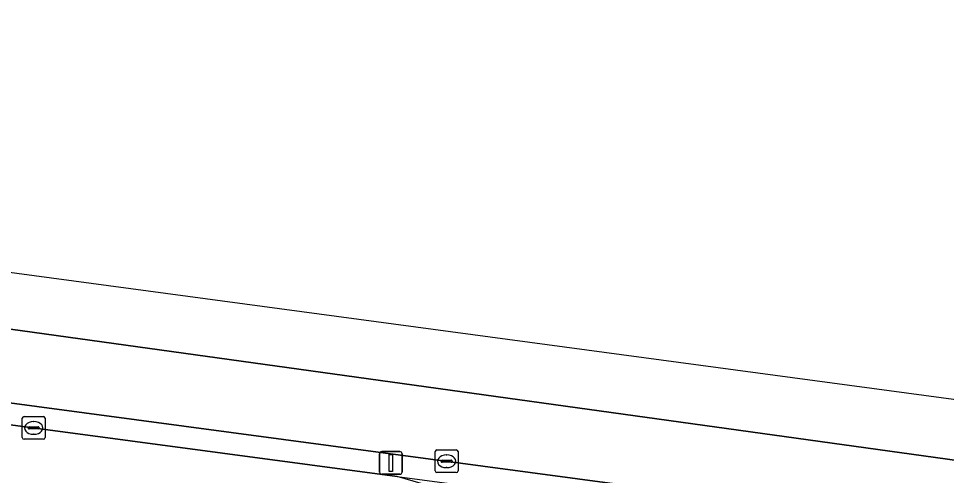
# Model space of a CAD drawing. Extents: x 161692 to 162379, y 380760 to 381678.
# Drawn here: x 161966.68 to 162007.45, y 381625.58 to 381645.63 of the extents above; entities that cross this region are included whole.
import ezdxf

# ---------------------------------------------------------------- set-up
doc = ezdxf.new("R2010")
doc.units = 0
for name, color, linetype in [('IMGEO_Berm_gesloten', 7, 'Continuous'), ('IMGEO_Kolk', 7, 'Continuous'), ('IMGEO_Lichtmast', 7, 'Continuous'), ('IMGEO_Rijbaan_lokaal_open', 7, 'Continuous'), ('IMGEO_Rijbaan_regionaal_gesloten', 7, 'Continuous')]:
    doc.layers.add(name, color=color, linetype=linetype)

msp = doc.modelspace()

# ---------------------------------------------------------------- linework, layer by layer
at = {"layer": 'IMGEO_Berm_gesloten'}
for points in [[(161890.813, 381637.741), (161901.841, 381636.406), (161983.32, 381625.528), (162000, 381623.301), (162000.482, 381623.237), (162019.095, 381620.749), (162029.275, 381619.389)], [(162030.983, 381620.121), (162000, 381624.262), (161910.977, 381636.152)]]:
    msp.add_lwpolyline(points, dxfattribs=at)
at = {"layer": 'IMGEO_Kolk'}
for p, q in [((161966.844, 381627.237), (161966.844, 381628.089)), ((161966.919, 381628.163), (161967.771, 381628.163)), ((161967.332, 381627.943), (161967.357, 381627.943)), ((161967.845, 381628.089), (161967.845, 381627.237)), ((161967.103, 381627.657), (161967.103, 381627.669)), ((161967.541, 381627.62), (161967.143, 381627.62)), ((161967.146, 381627.706), (161967.544, 381627.706)), ((161967.587, 381627.669), (161967.587, 381627.657)), ((161967.771, 381627.163), (161966.919, 381627.163)), ((161967.355, 381627.383), (161967.33, 381627.383)), ((161985.061, 381626.699), (161985.913, 381626.699)), ((161984.986, 381625.773), (161984.986, 381626.625)), ((161985.288, 381626.242), (161985.686, 381626.242)), ((161985.474, 381626.479), (161985.499, 381626.479)), ((161985.987, 381626.625), (161985.987, 381625.773)), ((161985.245, 381626.193), (161985.245, 381626.205)), ((161985.683, 381626.156), (161985.285, 381626.156)), ((161985.497, 381625.919), (161985.472, 381625.919)), ((161985.729, 381626.205), (161985.729, 381626.193)), ((161985.913, 381625.699), (161985.061, 381625.699))]:
    msp.add_line(p, q, dxfattribs=at)
for points in [[(161966.844, 381627.237), (161966.844, 381628.089)], [(161966.919, 381628.163), (161967.771, 381628.163)], [(161967.845, 381628.089), (161967.845, 381627.237)], [(161967.771, 381627.163), (161966.919, 381627.163)], [(161985.061, 381626.699), (161985.913, 381626.699)], [(161984.986, 381625.773), (161984.986, 381626.625)], [(161985.987, 381626.625), (161985.987, 381625.773)], [(161985.913, 381625.699), (161985.061, 381625.699)]]:
    msp.add_lwpolyline(points, dxfattribs=at)
for centre, radius, start, end in [((161966.921, 381628.087), 0.0765, 91.552, 178.448), ((161966.921, 381628.087), 0.0765, 91.552, 178.448), ((161967.769, 381628.087), 0.0765, 1.552, 88.448), ((161967.769, 381628.087), 0.0765, 1.552, 88.448), ((161967.143, 381627.666), 0.0403, 85.8775, 175.7526), ((161967.14, 381627.656), 0.0366, 178.938, 274.7102), ((161967.544, 381627.663), 0.043, 264.8664, 352.4533), ((161967.548, 381627.668), 0.0386, 1.7309, 96.639), ((161966.921, 381627.239), 0.0765, 181.552, 268.448), ((161966.921, 381627.239), 0.0765, 181.552, 268.448), ((161967.769, 381627.239), 0.0765, 271.552, 358.448), ((161967.769, 381627.239), 0.0765, 271.552, 358.448), ((161985.063, 381626.623), 0.0765, 91.552, 178.448), ((161985.063, 381626.623), 0.0765, 91.552, 178.448), ((161985.911, 381626.623), 0.0765, 1.552, 88.448), ((161985.911, 381626.623), 0.0765, 1.552, 88.448), ((161985.285, 381626.202), 0.0403, 85.8775, 175.7526), ((161985.69, 381626.204), 0.0386, 1.7309, 96.639), ((161985.282, 381626.192), 0.0366, 178.938, 274.7102), ((161985.686, 381626.199), 0.043, 264.8664, 352.4533), ((161985.063, 381625.775), 0.0765, 181.552, 268.448), ((161985.063, 381625.775), 0.0765, 181.552, 268.448), ((161985.911, 381625.775), 0.0765, 271.552, 358.448), ((161985.911, 381625.775), 0.0765, 271.552, 358.448)]:
    msp.add_arc(centre, radius, start, end, dxfattribs=at)
for centre, major_axis, ratio, start_param, end_param in [((161967.331, 381627.663), (-0.387, 0.002), 0.722429, 4.712389, 7.853982), ((161967.356, 381627.663), (-0.39, 0.002), 0.717154, 1.570796, 4.712389), ((161985.473, 381626.199), (-0.387, 0.002), 0.722429, 4.712389, 7.853982), ((161985.498, 381626.199), (-0.39, 0.002), 0.717154, 1.570796, 4.712389)]:
    msp.add_ellipse(centre, major_axis=major_axis, ratio=ratio, start_param=start_param, end_param=end_param, dxfattribs=at)
at = {"layer": 'IMGEO_Lichtmast'}
for p, q in [((161982.538, 381625.725), (161982.538, 381626.525)), ((161982.538, 381626.525), (161982.538, 381625.725)), ((161982.638, 381626.625), (161983.428, 381626.625)), ((161983.428, 381626.625), (161982.638, 381626.625)), ((161983.528, 381626.525), (161983.528, 381625.725)), ((161983.528, 381625.725), (161983.528, 381626.525)), ((161983.428, 381625.625), (161982.638, 381625.625)), ((161982.638, 381625.625), (161983.428, 381625.625))]:
    msp.add_line(p, q, dxfattribs=at)
msp.add_lwpolyline([(161982.958, 381626.5), (161983.108, 381626.5), (161983.108, 381625.75), (161982.958, 381625.75), (161982.958, 381626.5)], dxfattribs=at)
for centre, start, end in [((161982.638, 381626.525), 90, 180), ((161982.638, 381626.525), 90, 180), ((161983.428, 381626.525), 0, 90), ((161983.428, 381626.525), 360, 90), ((161982.638, 381625.725), 180, 270), ((161982.638, 381625.725), 180, 270), ((161983.428, 381625.725), 270, 0), ((161983.428, 381625.725), 270, 0)]:
    msp.add_arc(centre, 0.1, start, end, dxfattribs=at)
at = {"layer": 'IMGEO_Rijbaan_lokaal_open'}
msp.add_lwpolyline([(161891.571, 381634.299), (161893.831, 381634.062), (161896.884, 381633.804), (161932.756, 381629.059), (161975.403, 381623.274), (161975.611, 381623.236), (161976.302, 381623.077), (161978.77, 381622.516), (161979.085, 381622.443), (161984.806, 381621.032), (161986.836, 381620.591), (161999.804, 381617.262), (162000.468, 381617.091), (162001.406, 381620.552), (161989.04, 381623.857), (161983.32, 381625.528), (161901.841, 381636.406)], dxfattribs=at)
at = {"layer": 'IMGEO_Rijbaan_regionaal_gesloten'}
for points in [[(162063.24, 381621.454), (162004.925, 381629.287), (161885.462, 381645.334), (161868.307, 381645.629), (161867.859, 381643.264), (161884.969, 381642.644), (161901.285, 381641.036), (161932.232, 381636.725), (161940.345, 381635.595), (162020.69, 381624.466), (162060.244, 381620.014), (162063.052, 381619.843), (162063.15, 381619.837), (162063.24, 381621.454)], [(162062.861, 381616.698), (162063.15, 381619.837), (162063.052, 381619.843), (162060.244, 381620.014), (162020.69, 381624.466), (161940.345, 381635.595), (161932.232, 381636.725), (161901.285, 381641.036), (161884.969, 381642.644), (161867.859, 381643.264)], [(161883.282, 381639.381), (161890.884, 381638.761), (161902.813, 381637.224), (161910.977, 381636.152), (162000, 381624.262), (162030.983, 381620.121)]]:
    msp.add_lwpolyline(points, dxfattribs=at)

doc.saveas('drawing.dxf')
